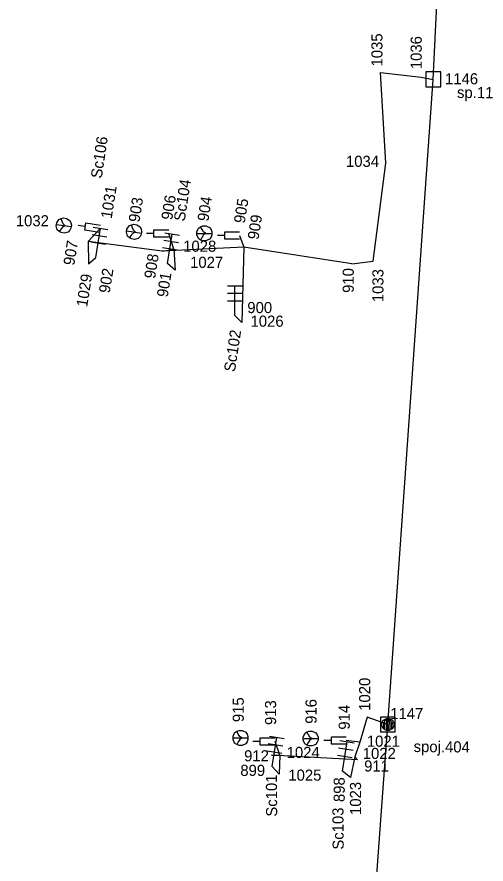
# Model space of a CAD drawing. Extents: x -535557 to -534097, y -1142175 to -1136716.
# Drawn here: x -534420.6 to -534388.9, y -1140253.8 to -1140196.6 of the extents above; entities that cross this region are included whole.
import ezdxf

# ---------------------------------------------------------------- set-up
doc = ezdxf.new("R2010")
doc.units = 0
doc.layers.add('Default', color=7, linetype='Continuous')
doc.layers.add('SS_SZDC', color=7, linetype='Continuous')

# ---------------------------------------------------------------- blocks, each defined once
blk = doc.blocks.new('POINT_DISPLAY')
at = {"layer": 'Default'}
blk.add_line((0, 0), (0, 0), dxfattribs=at)

msp = doc.modelspace()

# ---------------------------------------------------------------- linework, layer by layer
at = {"layer": 'SS_SZDC'}
for p, q in [((-534392.489, -1140200.84), (-534390.55, -1140159.639)), ((-534395.68, -1140206.5), (-534396.039, -1140200.379)), ((-534396.039, -1140200.379), (-534393.31, -1140200.7)), ((-534391.989, -1140200.34), (-534392.989, -1140200.34)), ((-534392.989, -1140200.34), (-534392.989, -1140201.34)), ((-534391.989, -1140201.34), (-534391.989, -1140200.34)), ((-534395.55, -1140244.409), (-534392.489, -1140200.84)), ((-534393.31, -1140200.7), (-534392.489, -1140200.84)), ((-534392.989, -1140201.34), (-534391.989, -1140201.34)), ((-534396.55, -1140213.129), (-534395.68, -1140206.5)), ((-534417.75, -1140210.301), (-534417.586, -1140210.226)), ((-534417.586, -1140210.226), (-534417.43, -1140210.2)), ((-534417.519, -1140210.439), (-534417.586, -1140210.226)), ((-534417.43, -1140210.2), (-534417.233, -1140210.231)), ((-534417.233, -1140210.231), (-534417.001, -1140210.369)), ((-534417.919, -1140210.73), (-534417.888, -1140210.533)), ((-534417.859, -1140210.993), (-534417.919, -1140210.73)), ((-534417.903, -1140210.631), (-534416.916, -1140210.788)), ((-534417.888, -1140210.533), (-534417.75, -1140210.301)), ((-534417.475, -1140210.8), (-534417.597, -1140210.933)), ((-534417.443, -1140210.603), (-534417.519, -1140210.439)), ((-534417.311, -1140210.725), (-534417.475, -1140210.8)), ((-534417.311, -1140210.725), (-534417.443, -1140210.603)), ((-534417.001, -1140210.369), (-534416.926, -1140210.533)), ((-534416.9, -1140210.689), (-534416.931, -1140210.886)), ((-534416.926, -1140210.533), (-534416.9, -1140210.689)), ((-534415.957, -1140210.783), (-534416.451, -1140210.705)), ((-534415.996, -1140211.03), (-534415.918, -1140210.536)), ((-534415.918, -1140210.536), (-534414.93, -1140210.693)), ((-534413.148, -1140210.963), (-534413.01, -1140210.731)), ((-534413.01, -1140210.731), (-534412.846, -1140210.656)), ((-534412.846, -1140210.656), (-534412.69, -1140210.63)), ((-534412.779, -1140210.869), (-534412.846, -1140210.656)), ((-534412.69, -1140210.63), (-534412.493, -1140210.661)), ((-534412.493, -1140210.661), (-534412.261, -1140210.799)), ((-534412.261, -1140210.799), (-534412.186, -1140210.963)), ((-534408.33, -1140210.889), (-534408.18, -1140210.789)), ((-534408.18, -1140210.789), (-534408.03, -1140210.739)), ((-534408.08, -1140210.989), (-534408.18, -1140210.789)), ((-534408.03, -1140210.739), (-534407.83, -1140210.739)), ((-534407.83, -1140210.739), (-534407.58, -1140210.839)), ((-534417.727, -1140211.115), (-534417.859, -1140210.993)), ((-534417.597, -1140210.933), (-534417.727, -1140211.115)), ((-534417.586, -1140211.188), (-534417.727, -1140211.115)), ((-534417.389, -1140211.219), (-534417.586, -1140211.188)), ((-534417.126, -1140211.159), (-534417.389, -1140211.219)), ((-534417.004, -1140211.027), (-534417.126, -1140211.159)), ((-534416.931, -1140210.886), (-534417.004, -1140211.027)), ((-534415.009, -1140211.186), (-534415.996, -1140211.03)), ((-534415.77, -1140211.79), (-534414.97, -1140210.94)), ((-534415.499, -1140211.31), (-534414.511, -1140211.466)), ((-534415.42, -1140210.816), (-534414.433, -1140210.972)), ((-534415.239, -1140212.87), (-534414.927, -1140210.894)), ((-534413.179, -1140211.16), (-534413.148, -1140210.963)), ((-534413.119, -1140211.423), (-534413.179, -1140211.16)), ((-534413.163, -1140211.061), (-534412.176, -1140211.218)), ((-534412.857, -1140211.363), (-534412.987, -1140211.545)), ((-534412.735, -1140211.23), (-534412.857, -1140211.363)), ((-534412.703, -1140211.033), (-534412.779, -1140210.869)), ((-534412.571, -1140211.155), (-534412.735, -1140211.23)), ((-534412.571, -1140211.155), (-534412.703, -1140211.033)), ((-534412.191, -1140211.316), (-534412.264, -1140211.457)), ((-534412.16, -1140211.119), (-534412.191, -1140211.316)), ((-534412.186, -1140210.963), (-534412.16, -1140211.119)), ((-534411.329, -1140211.25), (-534411.829, -1140211.25)), ((-534411.329, -1140211.5), (-534411.329, -1140211)), ((-534411.329, -1140211), (-534410.329, -1140211)), ((-534410.59, -1140211.216), (-534409.603, -1140211.372)), ((-534410.409, -1140213.27), (-534410.097, -1140211.294)), ((-534409.979, -1140212.299), (-534410.329, -1140211.25)), ((-534408.43, -1140211.139), (-534408.33, -1140210.889)), ((-534408.43, -1140211.339), (-534408.43, -1140211.139)), ((-534408.43, -1140211.239), (-534407.43, -1140211.239)), ((-534408.33, -1140211.589), (-534408.43, -1140211.339)), ((-534407.98, -1140211.139), (-534408.08, -1140210.989)), ((-534407.98, -1140211.339), (-534408.08, -1140211.489)), ((-534407.83, -1140211.239), (-534407.98, -1140211.139)), ((-534407.83, -1140211.239), (-534407.98, -1140211.339)), ((-534407.58, -1140210.839), (-534407.48, -1140210.989)), ((-534407.48, -1140210.989), (-534407.43, -1140211.139)), ((-534407.43, -1140211.339), (-534407.48, -1140211.489)), ((-534407.43, -1140211.139), (-534407.43, -1140211.339)), ((-534406.55, -1140211.639), (-534406.55, -1140211.139)), ((-534406.55, -1140211.139), (-534405.55, -1140211.139)), ((-534410.779, -1140212.44), (-534415.77, -1140211.79)), ((-534415.77, -1140211.79), (-534415.739, -1140213.309)), ((-534415.577, -1140211.804), (-534414.589, -1140211.96)), ((-534412.987, -1140211.545), (-534413.119, -1140211.423)), ((-534412.846, -1140211.618), (-534412.987, -1140211.545)), ((-534412.649, -1140211.649), (-534412.846, -1140211.618)), ((-534412.386, -1140211.589), (-534412.649, -1140211.649)), ((-534412.264, -1140211.457), (-534412.386, -1140211.589)), ((-534410.329, -1140211.5), (-534411.329, -1140211.5)), ((-534410.669, -1140211.71), (-534409.681, -1140211.866)), ((-534408.18, -1140211.689), (-534408.33, -1140211.589)), ((-534408.08, -1140211.489), (-534408.18, -1140211.689)), ((-534408.03, -1140211.739), (-534408.18, -1140211.689)), ((-534407.83, -1140211.739), (-534408.03, -1140211.739)), ((-534407.58, -1140211.639), (-534407.83, -1140211.739)), ((-534407.48, -1140211.489), (-534407.58, -1140211.639)), ((-534406.55, -1140211.389), (-534407.05, -1140211.389)), ((-534405.55, -1140211.639), (-534406.55, -1140211.639)), ((-534405.55, -1140211.389), (-534405.27, -1140212.17)), ((-534405.27, -1140212.17), (-534410.779, -1140212.44)), ((-534410.779, -1140212.44), (-534409.979, -1140212.299)), ((-534410.747, -1140212.204), (-534409.759, -1140212.36)), ((-534409.979, -1140212.299), (-534409.89, -1140213.719)), ((-534405.27, -1140212.17), (-534405.399, -1140217.27)), ((-534397.989, -1140213.309), (-534405.27, -1140212.17)), ((-534415.739, -1140213.309), (-534415.239, -1140212.87)), ((-534409.89, -1140213.719), (-534410.409, -1140213.27)), ((-534397.989, -1140213.309), (-534396.55, -1140213.129)), ((-534406.369, -1140214.79), (-534405.369, -1140214.79)), ((-534405.869, -1140216.79), (-534405.869, -1140214.79)), ((-534406.369, -1140215.29), (-534405.369, -1140215.29)), ((-534406.369, -1140215.79), (-534405.369, -1140215.79)), ((-534405.399, -1140217.27), (-534405.869, -1140216.79)), ((-534396.949, -1140243.92), (-534397.449, -1140245.6)), ((-534395.55, -1140244.409), (-534396.949, -1140243.92)), ((-534395.05, -1140243.909), (-534396.05, -1140243.909)), ((-534396.05, -1140243.909), (-534396.05, -1140244.909)), ((-534395.05, -1140244.909), (-534395.05, -1140243.909)), ((-534398.46, -1140284.059), (-534395.55, -1140244.409)), ((-534395.95, -1140244.506), (-534395.949, -1140244.306)), ((-534395.852, -1140244.707), (-534395.95, -1140244.506)), ((-534395.949, -1140244.306), (-534395.847, -1140244.107)), ((-534395.848, -1140244.257), (-534395.851, -1140244.557)), ((-534395.851, -1140244.557), (-534395.752, -1140244.708)), ((-534395.847, -1140244.107), (-534395.646, -1140244.009)), ((-534395.752, -1140244.708), (-534395.747, -1140244.158)), ((-534395.747, -1140244.158), (-534395.646, -1140244.059)), ((-534395.646, -1140244.059), (-534395.653, -1140244.759)), ((-534395.646, -1140244.009), (-534395.446, -1140244.01)), ((-534395.553, -1140244.759), (-534395.546, -1140244.06)), ((-534395.453, -1140244.76), (-534395.446, -1140244.06)), ((-534395.446, -1140244.01), (-534395.247, -1140244.112)), ((-534395.446, -1140244.06), (-534395.347, -1140244.161)), ((-534395.347, -1140244.161), (-534395.352, -1140244.711)), ((-534395.352, -1140244.711), (-534395.251, -1140244.562)), ((-534395.15, -1140244.513), (-534395.252, -1140244.712)), ((-534395.251, -1140244.562), (-534395.248, -1140244.262)), ((-534395.247, -1140244.112), (-534395.149, -1140244.313)), ((-534395.149, -1140244.313), (-534395.15, -1140244.513)), ((-534405.989, -1140245.219), (-534405.889, -1140244.969)), ((-534405.889, -1140244.969), (-534405.739, -1140244.869)), ((-534405.739, -1140244.869), (-534405.589, -1140244.819)), ((-534405.639, -1140245.069), (-534405.739, -1140244.869)), ((-534405.539, -1140245.219), (-534405.639, -1140245.069)), ((-534405.589, -1140244.819), (-534405.389, -1140244.819)), ((-534405.389, -1140244.819), (-534405.139, -1140244.919)), ((-534405.139, -1140244.919), (-534405.039, -1140245.069)), ((-534405.039, -1140245.069), (-534404.989, -1140245.219)), ((-534401.26, -1140245.26), (-534401.16, -1140245.01)), ((-534401.16, -1140245.01), (-534401.01, -1140244.91)), ((-534401.01, -1140244.91), (-534400.86, -1140244.86)), ((-534400.91, -1140245.11), (-534401.01, -1140244.91)), ((-534400.81, -1140245.26), (-534400.91, -1140245.11)), ((-534400.86, -1140244.86), (-534400.66, -1140244.86)), ((-534400.66, -1140244.86), (-534400.41, -1140244.96)), ((-534400.41, -1140244.96), (-534400.31, -1140245.11)), ((-534400.31, -1140245.11), (-534400.26, -1140245.26)), ((-534396.05, -1140244.909), (-534395.05, -1140244.909)), ((-534395.653, -1140244.809), (-534395.852, -1140244.707)), ((-534395.653, -1140244.759), (-534395.453, -1140244.76)), ((-534395.453, -1140244.81), (-534395.653, -1140244.809)), ((-534395.252, -1140244.712), (-534395.453, -1140244.81)), ((-534405.989, -1140245.419), (-534405.989, -1140245.219)), ((-534405.989, -1140245.319), (-534404.989, -1140245.319)), ((-534405.889, -1140245.669), (-534405.989, -1140245.419)), ((-534405.739, -1140245.769), (-534405.889, -1140245.669)), ((-534405.639, -1140245.569), (-534405.739, -1140245.769)), ((-534405.539, -1140245.419), (-534405.639, -1140245.569)), ((-534405.389, -1140245.319), (-534405.539, -1140245.219)), ((-534405.389, -1140245.319), (-534405.539, -1140245.419)), ((-534405.039, -1140245.569), (-534405.139, -1140245.719)), ((-534404.989, -1140245.419), (-534405.039, -1140245.569)), ((-534404.989, -1140245.219), (-534404.989, -1140245.419)), ((-534404.159, -1140245.549), (-534404.659, -1140245.549)), ((-534404.159, -1140245.799), (-534404.159, -1140245.299)), ((-534404.159, -1140245.299), (-534403.159, -1140245.299)), ((-534403.619, -1140245.69), (-534402.631, -1140245.846)), ((-534403.54, -1140245.196), (-534402.553, -1140245.352)), ((-534403.359, -1140247.25), (-534403.047, -1140245.274)), ((-534402.84, -1140246.489), (-534403.159, -1140245.549)), ((-534401.26, -1140245.46), (-534401.26, -1140245.26)), ((-534401.26, -1140245.36), (-534400.26, -1140245.36)), ((-534401.16, -1140245.71), (-534401.26, -1140245.46)), ((-534401.01, -1140245.81), (-534401.16, -1140245.71)), ((-534400.91, -1140245.61), (-534401.01, -1140245.81)), ((-534400.81, -1140245.46), (-534400.91, -1140245.61)), ((-534400.66, -1140245.36), (-534400.81, -1140245.26)), ((-534400.66, -1140245.36), (-534400.81, -1140245.46)), ((-534400.31, -1140245.61), (-534400.41, -1140245.76)), ((-534400.26, -1140245.46), (-534400.31, -1140245.61)), ((-534400.26, -1140245.26), (-534400.26, -1140245.46)), ((-534399.359, -1140245.489), (-534399.859, -1140245.489)), ((-534399.359, -1140245.739), (-534399.359, -1140245.239)), ((-534399.359, -1140245.239), (-534398.359, -1140245.239)), ((-534398.8, -1140245.496), (-534397.813, -1140245.652)), ((-534398.619, -1140247.549), (-534398.307, -1140245.574)), ((-534397.449, -1140245.6), (-534398.359, -1140245.489)), ((-534397.449, -1140245.6), (-534397.77, -1140246.59)), ((-534405.589, -1140245.819), (-534405.739, -1140245.769)), ((-534405.389, -1140245.819), (-534405.589, -1140245.819)), ((-534405.139, -1140245.719), (-534405.389, -1140245.819)), ((-534403.159, -1140245.799), (-534404.159, -1140245.799)), ((-534403.697, -1140246.184), (-534402.709, -1140246.34)), ((-534400.86, -1140245.86), (-534401.01, -1140245.81)), ((-534400.66, -1140245.86), (-534400.86, -1140245.86)), ((-534400.41, -1140245.76), (-534400.66, -1140245.86)), ((-534398.359, -1140245.739), (-534399.359, -1140245.739)), ((-534398.879, -1140245.99), (-534397.891, -1140246.146)), ((-534397.59, -1140246.79), (-534403.399, -1140246.469)), ((-534403.399, -1140246.469), (-534402.84, -1140246.489)), ((-534402.84, -1140246.489), (-534402.89, -1140247.77)), ((-534398.957, -1140246.484), (-534397.969, -1140246.64)), ((-534397.77, -1140246.59), (-534398.069, -1140247.979)), ((-534397.59, -1140246.79), (-534397.77, -1140246.59)), ((-534402.89, -1140247.77), (-534403.359, -1140247.25)), ((-534398.069, -1140247.979), (-534398.619, -1140247.549))]:
    msp.add_line(p, q, dxfattribs=at)

# ---------------------------------------------------------------- block references
for p in [(-534396.039, -1140200.379), (-534393.31, -1140200.7), (-534392.489, -1140200.84), (-534395.68, -1140206.5), (-534417.409, -1140210.709), (-534414.97, -1140210.94), (-534412.67, -1140211.139), (-534410.329, -1140211.25), (-534407.93, -1140211.239), (-534415.77, -1140211.79), (-534405.55, -1140211.389), (-534410.779, -1140212.44), (-534409.979, -1140212.299), (-534405.27, -1140212.17), (-534415.239, -1140212.87), (-534415.739, -1140213.309), (-534410.409, -1140213.27), (-534397.989, -1140213.309), (-534396.55, -1140213.129), (-534409.89, -1140213.719), (-534405.869, -1140216.79), (-534405.399, -1140217.27), (-534396.949, -1140243.92), (-534395.55, -1140244.409), (-534405.489, -1140245.319), (-534403.159, -1140245.549), (-534400.76, -1140245.36), (-534398.359, -1140245.489), (-534397.449, -1140245.6), (-534403.399, -1140246.469), (-534402.84, -1140246.489), (-534397.77, -1140246.59), (-534397.59, -1140246.79), (-534403.359, -1140247.25), (-534402.89, -1140247.77), (-534398.619, -1140247.549), (-534398.069, -1140247.979)]:
    msp.add_blockref('POINT_DISPLAY', p, dxfattribs=at)

# ---------------------------------------------------------------- texts
for s, height, rotation, p in [('1035', 0.75, 90, (-534395.913, -1140199.969)), ('1036', 0.75, 90, (-534393.266, -1140200.151)), ('sp.1154,1170,1254', 0.74999, 359.4757, (-534390.89, -1140202.095)), ('Sc106', 0.75, 81.3756, (-534414.857, -1140207.566)), ('Sc104', 0.75, 81.3756, (-534409.256, -1140210.464)), ('1031', 0.75, 81, (-534414.183, -1140210.286)), ('903', 0.75, 81, (-534412.31, -1140210.525)), ('906', 0.75, 81, (-534410.1, -1140210.374)), ('904', 0.75, 81, (-534407.663, -1140210.468)), ('905', 0.75, 81, (-534405.207, -1140210.6)), ('909', 0.75, 81, (-534404.281, -1140211.696)), ('907', 0.75, 81, (-534416.707, -1140213.441)), ('908', 0.75, 81, (-534411.256, -1140214.333)), ('902', 0.75, 81, (-534414.313, -1140215.312)), ('910', 0.75, 90, (-534397.85, -1140215.261)), ('1029', 0.75, 81, (-534415.836, -1140216.248)), ('901', 0.75, 81, (-534410.402, -1140215.588)), ('1033', 0.75, 90, (-534395.848, -1140215.885)), ('Sc102', 0.75, 81.3756, (-534405.87, -1140220.631)), ('1020', 0.75, 90, (-534396.74, -1140243.481)), ('915', 0.75, 90, (-534405.267, -1140244.247)), ('913', 0.75, 90, (-534403.088, -1140244.444)), ('916', 0.75, 90, (-534400.358, -1140244.365)), ('914', 0.75, 90, (-534398.12, -1140244.758)), ('spoj.404', 0.75, 359.4757, (-534393.816, -1140246.266)), ('Sc101', 0.75, 90.3756, (-534403.014, -1140250.629)), ('898', 0.75, 90, (-534398.459, -1140249.647)), ('1023', 0.75, 90, (-534397.358, -1140250.518)), ('Sc103', 0.75, 90.3756, (-534398.528, -1140252.857))]:
    msp.add_text(s, height=height, rotation=rotation, dxfattribs=at).set_placement(p)
for s, p in [('1146', (-534391.695, -1140201.177)), ('1034', (-534398.377, -1140206.751)), ('1032', (-534420.645, -1140210.764)), ('1028', (-534409.355, -1140212.481)), ('1027', (-534408.89, -1140213.569)), ('900', (-534405.031, -1140216.625)), ('1026', (-534404.814, -1140217.545)), ('1147', (-534395.393, -1140244.044)), ('1021', (-534396.969, -1140245.911)), ('912', (-534405.248, -1140246.898)), ('1024', (-534402.378, -1140246.668)), ('1022', (-534397.244, -1140246.736)), ('911', (-534397.152, -1140247.584)), ('899', (-534405.503, -1140247.88)), ('1025', (-534402.264, -1140248.203))]:
    msp.add_text(s, height=0.75, dxfattribs=at).set_placement(p)

doc.saveas('drawing.dxf')
